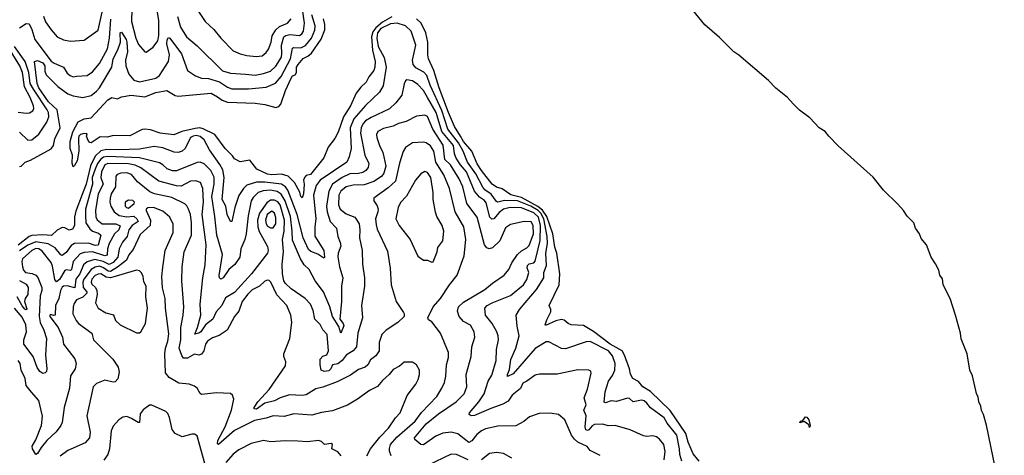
# Model space of a CAD drawing. Extents: x 1443846 to 1577407, y 839182 to 927291.
# Tile 534 of 535: x 1569367 to 1576507, y 903948 to 907109. Entities that reach past the tile are written whole.
import ezdxf

# ---------------------------------------------------------------- set-up
doc = ezdxf.new("R2010")
doc.units = 0

msp = doc.modelspace()

# ---------------------------------------------------------------- linework, layer by layer
at = {"layer": '0CON20XD'}
for points in [[(1569538.9, 907135), (1569555, 907092.9), (1569595.3, 907035.3), (1569637.5, 906985), (1569685, 906963.3), (1569735.5, 906954.5), (1569835, 906960.8), (1569935, 907034.3), (1569969.4, 907185)], [(1570179.6, 907185), (1570178.6, 907095), (1570208.4, 906975), (1570229.5, 906929.5), (1570275, 906876.2), (1570285, 906873.8), (1570335, 906910), (1570368.9, 906955), (1570376.7, 906995), (1570375.5, 907104.5), (1570366, 907165)], [(1570512, 907132), (1570533.1, 907055), (1570575.5, 906985), (1570655, 906918.6), (1570837.7, 906737.7), (1570895, 906721.6), (1571005, 906712.8), (1571075, 906707.8), (1571135, 906717.6), (1571185, 906734.7), (1571225, 906771.2), (1571265, 906837.1), (1571269, 906865), (1571264.5, 906925), (1571283.2, 906985), (1571298.1, 906995), (1571325, 907000.6), (1571395, 906994.7), (1571413.2, 907006.8), (1571425.3, 907025), (1571432.3, 907085), (1571417.8, 907185)], [(1570653.2, 907183.2), (1570712.2, 907095), (1570775, 907037.1), (1570824.4, 906975), (1570914.4, 906884.4), (1570965, 906862.3), (1571015, 906850), (1571081.5, 906841.5), (1571125, 906847.3), (1571155, 906870), (1571171.8, 906895), (1571190.3, 906945), (1571198.6, 906991.4), (1571223.9, 907036.1), (1571251.1, 907058.9), (1571308.5, 907085), (1571335.2, 907114.8)], [(1569365, 906042.9), (1569376.7, 906045), (1569405.6, 906074.4), (1569445, 906088.6), (1569595, 906172.2), (1569612.1, 906195), (1569622.3, 906245), (1569661.6, 906325), (1569638.4, 906455), (1569575, 906512.1), (1569505.5, 906615), (1569492.9, 906645), (1569475, 906806.7), (1569495.8, 906814.2), (1569535, 906796.5), (1569548.1, 906775), (1569550.2, 906735), (1569558.2, 906708.2), (1569643.3, 906623.3), (1569715, 906571.9), (1569755, 906557.2), (1569825, 906544.7), (1569885, 906558.7), (1569925, 906590.9), (1569945, 906615.4), (1570034.6, 906765.4), (1570045.1, 906825), (1570079.4, 906890.6), (1570096.9, 906945), (1570096, 907014), (1570105, 907019.2), (1570139.7, 906965), (1570145, 906946.7), (1570149.3, 906875), (1570134.8, 906815), (1570136.7, 906775), (1570158.6, 906715), (1570195, 906669.4), (1570235, 906659.3), (1570355, 906684.8), (1570380.2, 906705), (1570445.7, 906805), (1570453.2, 906855), (1570433.3, 906935), (1570436, 906964), (1570445, 906980.8), (1570455, 906975.6), (1570541, 906861), (1570585, 906741.5), (1570641.8, 906701.8), (1570686.2, 906685), (1570735, 906681.3), (1570815, 906658.5), (1570875, 906620), (1570905, 906607.8), (1571027, 906607), (1571155, 906619.2), (1571221.9, 906648.1), (1571264.1, 906695.9), (1571330.4, 906825), (1571345, 906901.5), (1571355, 906906.3), (1571405, 906905.6), (1571438.9, 906921.1), (1571482, 906975), (1571506.7, 907033.3), (1571509.3, 907065), (1571485.5, 907145)], [(1569365, 907050.8), (1569415, 907082.5), (1569435, 907078.6), (1569455, 907038.6), (1569476.6, 906966.6), (1569595, 906808.8), (1569617.1, 906792.9), (1569684.2, 906764.2), (1569712.1, 906722.1), (1569732.5, 906705), (1569755, 906695.5), (1569780.5, 906700.5), (1569855, 906703.1), (1569895, 906730), (1569945, 906791.5), (1570002.8, 906897.2), (1570017.5, 906975), (1570027.4, 907112.6)], [(1572065, 907130.6), (1571998, 907092), (1571949.3, 907050.7), (1571928.8, 907021.2), (1571917.1, 906985), (1571925, 906888.1), (1571944.8, 906805.2), (1571943.5, 906765), (1571935, 906741.2), (1571898.8, 906695), (1571878.8, 906655), (1571839.7, 906620.3), (1571806.6, 906575), (1571766.3, 906483.7), (1571716, 906405), (1571676.1, 906293.9), (1571651.9, 906248.1), (1571604.5, 906185), (1571573.3, 906106.7), (1571475, 905986.8), (1571445, 905978.5), (1571431.9, 905965), (1571425.6, 905945), (1571430, 905915), (1571425.3, 905845), (1571415, 905816.2), (1571405, 905826.7), (1571397.4, 905857.4), (1571358.8, 905928.8), (1571313.3, 905973.3), (1571265, 905987.8), (1571196, 905984), (1571165, 905989.2), (1571087.5, 906025), (1571035, 906090), (1570965, 906078), (1570925, 906100.6), (1570910, 906120), (1570857.5, 906175), (1570782.8, 906275), (1570698.2, 906318.2), (1570673.3, 906323.3), (1570640, 906319.9), (1570542.5, 906297.5), (1570485, 906273.5), (1570385, 906286.9), (1570315, 906310.4), (1570275, 906315.5), (1570255, 906311.5), (1570165, 906267.1), (1570045, 906268.8), (1570003.6, 906256.4), (1569950.7, 906259.3), (1569885, 906216.7), (1569875, 906217.5), (1569862.3, 906232.3), (1569852.5, 906265), (1569855, 906280), (1569835, 906283.3), (1569807.5, 906275), (1569796.7, 906265), (1569794.2, 906245.8), (1569796.9, 906155), (1569784.2, 906085), (1569765, 906050), (1569755, 906042.5), (1569748.6, 906068.6), (1569748.9, 906125), (1569733.5, 906173.5), (1569733.8, 906225), (1569751.6, 906295), (1569791.8, 906368.2), (1569835, 906389.4), (1569885, 906397.1), (1570005, 906527.1), (1570035, 906544.2), (1570075, 906534.2), (1570105, 906548.8), (1570175, 906561.9), (1570275, 906550), (1570355, 906581.2), (1570435, 906596.2), (1570495, 906560), (1570515, 906554.4), (1570754.5, 906575.5), (1570800.6, 906550.6), (1570834, 906524), (1570875, 906509.8), (1571075, 906503.4), (1571145, 906493.3), (1571225, 906472.9), (1571245, 906478.9), (1571260, 906495), (1571294.6, 906595), (1571335, 906685.6), (1571345, 906701.4), (1571365, 906710), (1571373.1, 906725), (1571374.8, 906765), (1571385.3, 906785), (1571423.1, 906826.9), (1571456.5, 906843.5), (1571483.3, 906866.7), (1571553.2, 906966.8), (1571580.4, 907035), (1571579.8, 907075), (1571570.3, 907115)], [(1574294, 903905), (1574250.6, 903959.4), (1574215, 904043.3), (1574196.6, 904105), (1574083.1, 904273.1), (1573940.8, 904410.8), (1573886.7, 904445), (1573855, 904483.1), (1573814, 904505), (1573796.3, 904536.3), (1573790, 904575), (1573752.9, 904675), (1573734.8, 904705), (1573649.3, 904755), (1573527.3, 904847.3), (1573455, 904888.8), (1573365, 904895.4), (1573344.1, 904904.1), (1573315, 904929.4), (1573295, 904933.3), (1573255, 904924.7), (1573180.8, 904890.8), (1573176.7, 904895), (1573188.6, 904931.4), (1573218.3, 904988.3), (1573218.5, 905005), (1573206.7, 905035), (1573280.3, 905185), (1573284.2, 905265), (1573262.9, 905415), (1573247.6, 905457.6), (1573232.7, 905555), (1573190.6, 905680.6), (1573157.2, 905727.2), (1573125, 905754.2), (1573005, 905819.4), (1572927.7, 905837.7), (1572865, 905881.6), (1572825, 905892.7), (1572794.4, 905914.4), (1572715, 906015.3), (1572685, 906063.6), (1572646.8, 906155), (1572585, 906225.2), (1572562.7, 906265), (1572521.2, 906335), (1572475.7, 906435), (1572407.7, 906615), (1572370.7, 906740.7), (1572331.8, 906825), (1572325.9, 906855), (1572327.8, 906945), (1572313, 907015), (1572278.1, 907085), (1572245, 907115.6)], [(1576507.2, 903545), (1576376.9, 904166.9), (1576355.7, 904245), (1576342.4, 904272.4), (1576337.7, 904305), (1576323.5, 904335), (1576318.5, 904368.5), (1576305, 904396.4), (1576276.6, 904525), (1576258.2, 904565), (1576237.7, 904685), (1576195, 904793.6), (1576190.7, 904835), (1576152.9, 904965), (1576115.5, 905085.5), (1576065, 905185.4), (1576058.1, 905228.1), (1576040, 905255), (1576031.5, 905291.5), (1576008.4, 905338.4), (1575975.7, 905385), (1575943.8, 905475), (1575905, 905520.6), (1575891.1, 905555), (1575863.7, 905595), (1575850.9, 905635), (1575803.6, 905683.6), (1575776.3, 905725), (1575735, 905771), (1575631.9, 905871.9), (1575556.4, 905966.4), (1575302.9, 906192.9), (1575234, 906264), (1575208.9, 906298.9), (1575165, 906325.2), (1575097.4, 906397.4), (1575023.1, 906453.1), (1574975, 906497.8), (1574935.5, 906545.5), (1574851.4, 906611.4), (1574797.1, 906667.1), (1574581.5, 906851.5), (1574545, 906876.5), (1574441.1, 906981.1), (1574335, 907072.1), (1574248.9, 907178.9)], [(1574169.5, 903905), (1574153.8, 903953.8), (1574152.2, 903995), (1574133.2, 904095), (1574061.8, 904181.8), (1574039.4, 904219.4), (1573941.1, 904291.1), (1573913.8, 904325), (1573895, 904343.5), (1573877.2, 904347.2), (1573815, 904335.4), (1573788.9, 904358.9), (1573775, 904362.6), (1573695, 904337.3), (1573655, 904343.5), (1573615, 904329.2), (1573605, 904332.2), (1573611.7, 904408.3), (1573635.9, 904485), (1573665, 904526.4), (1573683.1, 904565), (1573685.8, 904615), (1573665, 904670), (1573636.5, 904705), (1573505, 904773.9), (1573475, 904772.3), (1573325, 904719.6), (1573295, 904723.2), (1573205, 904771.5), (1573185, 904771.8), (1573105, 904721.8), (1572945, 904539.7), (1572905, 904519.2), (1572904.2, 904535), (1572920, 904570), (1572927.4, 904642.6), (1572964.6, 904725), (1572988, 904815), (1572974.5, 904885), (1572968.1, 904965), (1572991.9, 905005), (1573115, 905151.8), (1573168.9, 905235), (1573167.3, 905275), (1573186.9, 905325), (1573183.3, 905415), (1573193.6, 905485), (1573191.9, 905535), (1573167.7, 905665), (1573146.6, 905705), (1573127.5, 905725), (1573073.9, 905755), (1572977.9, 905795), (1572882.5, 905797.5), (1572834.4, 905784.4), (1572825, 905788.9), (1572785, 905842.9), (1572739.5, 905875), (1572725, 905892.9), (1572675, 905990), (1572615.1, 906075.1), (1572582.6, 906155), (1572549.8, 906215), (1572470.8, 906315), (1572429.2, 906449.2), (1572344.1, 906634.1), (1572319, 906705), (1572297.7, 906727.7), (1572240.8, 906760.8), (1572220, 906785), (1572214.7, 906815), (1572238.8, 906925), (1572205.6, 907025.6), (1572164.3, 907065), (1572105, 907084.8), (1572055, 907078.5), (1571985, 907046.1), (1571962.7, 907015), (1571956.4, 906975), (1571966.1, 906915), (1572010.2, 906835), (1572024.2, 906765.8), (1572001.8, 906628.2), (1571976.1, 906583.9), (1571874.5, 906485.5), (1571790.6, 906389.4), (1571764.2, 906325), (1571769.7, 906175), (1571755.4, 906115), (1571738.2, 906075), (1571546.6, 905943.4), (1571515.7, 905905), (1571497.1, 905835), (1571515.6, 905665), (1571506.7, 905605)], [(1569355, 906437.8), (1569415, 906430.4), (1569436.9, 906433.1), (1569462.3, 906447.7), (1569470.4, 906465), (1569467.4, 906485), (1569443.4, 906545), (1569402.3, 906622.3), (1569386.3, 906725), (1569369.1, 906775), (1569286.5, 906906.5)], [(1569365, 906292.3), (1569425, 906234.2), (1569455, 906237.5), (1569505, 906279.1), (1569563.7, 906365), (1569578.9, 906405), (1569575.6, 906435), (1569566.4, 906455), (1569465.8, 906605), (1569443.6, 906645), (1569432.1, 906725), (1569405.4, 906805), (1569330.2, 906915)], [(1574039.4, 903915), (1574046.7, 903975), (1574037.9, 904025), (1574007.3, 904065), (1573985, 904080.8), (1573955, 904088.4), (1573915, 904084.7), (1573890.9, 904089.1), (1573795, 904132.9), (1573685, 904164.2), (1573635, 904160.9), (1573595, 904172.7), (1573535, 904171.8), (1573518.4, 904161.6), (1573495, 904132.3), (1573485, 904128.8), (1573473.3, 904133.3), (1573468.4, 904155), (1573473.7, 904235), (1573457.1, 904275), (1573475.4, 904315), (1573461.5, 904365), (1573485, 904426.7), (1573510.8, 904545), (1573508.1, 904558.1), (1573495, 904565.8), (1573415, 904569.1), (1573265, 904535.6), (1573136.8, 904536.8), (1573105, 904528.5), (1573045, 904485.5), (1573015, 904471.5), (1572998, 904432), (1572938.1, 904385), (1572908.8, 904341.2), (1572870.6, 904319.4), (1572782.9, 904287.1), (1572665, 904236.9), (1572640, 904235), (1572627.5, 904245), (1572629.6, 904255), (1572697.5, 904335), (1572734.2, 904395), (1572764.8, 904485.2), (1572789.7, 904530.3), (1572821.8, 904635), (1572825.3, 904715), (1572839.6, 904785), (1572837.1, 904815), (1572826.9, 904845), (1572792.3, 904905), (1572744.5, 904965), (1572740, 905015), (1572758.1, 905035), (1572792.5, 905055), (1572925, 905108.6), (1573021.5, 905185), (1573045, 905223.1), (1573060.3, 905275), (1573047.7, 905307.7), (1573048.8, 905325), (1573062.1, 905337.9), (1573094.4, 905345.6), (1573104.4, 905355.6), (1573126.1, 905445), (1573142.4, 905507.6), (1573143.3, 905615), (1573128.8, 905675), (1573095, 905708.3), (1573005, 905743.9), (1572924.8, 905745.2), (1572875, 905734.7), (1572845, 905710.2), (1572805, 905663.8), (1572791.5, 905661.5), (1572776, 905676), (1572749.9, 905779.9), (1572736.6, 905796.6), (1572700.7, 905820.7), (1572665.9, 905865.9), (1572606.7, 906005), (1572563.3, 906055), (1572531.7, 906105), (1572520, 906135), (1572513.4, 906195), (1572429, 906299), (1572386.5, 906436.5), (1572325, 906544.6), (1572295, 906596), (1572255, 906638.8), (1572215, 906664.5), (1572175, 906672.5), (1572164.6, 906665.4), (1572155.4, 906644.6), (1572137.6, 906562.4), (1572095.2, 906504.8), (1572048.8, 906461.2), (1571915, 906399.3), (1571875.5, 906374.5), (1571857.1, 906355), (1571842.9, 906325), (1571839.4, 906285), (1571868.9, 906125), (1571898.2, 906065), (1571893.7, 906036.4), (1571877.1, 906015), (1571855, 906000.2), (1571825, 905992), (1571760.5, 905989.5), (1571705.1, 905964.9), (1571634.7, 905915), (1571608, 905865), (1571592.8, 905755), (1571595.7, 905715), (1571619.6, 905645), (1571665, 905595.5), (1571673.1, 905535), (1571692, 905492), (1571695.9, 905465), (1571675.4, 905415), (1571675, 905387.5), (1571686.8, 905315), (1571710.8, 905235), (1571701.2, 905175), (1571700.3, 905065), (1571689.1, 904935), (1571712.2, 904905), (1571716.6, 904886.6), (1571695, 904834.5), (1571681.9, 904881.9), (1571635, 904955.5), (1571617, 905025), (1571570.6, 905135), (1571509.7, 905215), (1571465, 905297.1), (1571429.2, 905329.2), (1571403, 905373), (1571345, 905509.4), (1571343.8, 905573.8), (1571331.9, 905681.9), (1571292.6, 905795), (1571262.4, 905842.4), (1571235, 905862), (1571186.9, 905873.1), (1571132.8, 905867.2), (1571095.8, 905854.2), (1571060.3, 905819.7), (1571045.7, 905794.3), (1571023.5, 905686.5), (1571010.4, 905555), (1571000.4, 905515), (1570970.8, 905445), (1570962.9, 905385), (1570927.2, 905332.8), (1570883.9, 905296.1), (1570841.8, 905235), (1570825, 905226.5), (1570815.9, 905235.9), (1570813.8, 905253.8), (1570838.6, 905405), (1570796.9, 905545), (1570781.3, 905681.3), (1570761.3, 905825), (1570777.7, 905915), (1570776.1, 905966.1), (1570753.7, 906015), (1570705, 906063.8), (1570675, 906074.7), (1570655, 906072.2), (1570505, 906013.3), (1570475, 906011.3), (1570437.5, 906027.5), (1570406.1, 906056.1), (1570380.4, 906070.4), (1570235.6, 906105.6), (1570005, 906115.7), (1569975, 906110.3), (1569955, 906096.6), (1569931.9, 906065), (1569913.3, 906025), (1569892.9, 905965), (1569894.8, 905915), (1569843.5, 905735), (1569845.2, 905685), (1569847.1, 905635), (1569875, 905591.6), (1569894.3, 905574.3), (1569939.4, 905559.4), (1569954.8, 905545), (1569936, 905474), (1569915, 905471.4), (1569865, 905486.2), (1569765, 905484.2), (1569740.1, 905469.9), (1569705, 905418.7), (1569675, 905398.8), (1569665, 905402.2), (1569625, 905453.7), (1569573.5, 905483.5), (1569485, 905496.6), (1569425, 905473.8), (1569365, 905432.1)], [(1573575.5, 903945.5), (1573505, 903983.3), (1573482, 904012), (1573415, 904042), (1573390, 904065), (1573369.6, 904095), (1573320, 904205), (1573274.1, 904244.1), (1573215, 904254.2), (1573135, 904252), (1573065, 904225.8), (1573023.8, 904193.8), (1572965, 904160.5), (1572835, 904159.1), (1572745, 904138.8), (1572715, 904124.5), (1572681.4, 904098.6), (1572645, 904053.3), (1572625, 904040.5), (1572545, 904104.6), (1572495, 904116.8), (1572435, 904108), (1572383.8, 904086.2), (1572295, 904022.5), (1572275, 904027.1), (1572232.1, 904062.1), (1572230.4, 904075), (1572315.3, 904175), (1572405, 904248.2), (1572531.5, 904335), (1572590, 904395), (1572608.5, 904445), (1572604.5, 904535), (1572641.5, 904665), (1572646.7, 904735), (1572666.4, 904805), (1572663.8, 904845), (1572635, 904891.8), (1572585, 904920), (1572552.9, 904955), (1572541.8, 904995), (1572548.5, 905025), (1572585, 905058.1), (1572739.4, 905150.6), (1572795, 905197.5), (1572879.4, 905255), (1572913.5, 905295), (1572935.4, 905345), (1572976.4, 905405), (1573005, 905432.7), (1573045, 905453.8), (1573060.8, 905469.2), (1573093.9, 905555), (1573091.1, 905615), (1573075, 905641.1), (1573024.4, 905644.4), (1572925, 905621.8), (1572890.4, 905599.6), (1572850, 905505), (1572795, 905454.2), (1572772.5, 905445), (1572754, 905454), (1572737.5, 905475), (1572685, 905677.1), (1572609.7, 905775), (1572579.6, 905895), (1572554.8, 905955), (1572491.3, 906055), (1572450.4, 906095), (1572437.8, 906197.8), (1572363.7, 906315), (1572325, 906407.1), (1572305, 906415.4), (1572245, 906408.1), (1572170.2, 906369.8), (1572114.7, 906355.3), (1572075, 906335.4), (1572005, 906318.8), (1571965, 906298.1), (1571955.5, 906275), (1571957.1, 906255), (1571975.4, 906195), (1572001.2, 906145), (1572007.2, 906115), (1572021.9, 906045), (1572007.8, 905995), (1571989.7, 905970.3), (1571935, 905934.3), (1571865, 905910), (1571785, 905907.8), (1571735.5, 905895), (1571695.8, 905865), (1571681.6, 905835), (1571678.6, 905765), (1571691.1, 905735), (1571735, 905699.6), (1571797.5, 905675), (1571827.9, 905627.9), (1571833.8, 905585), (1571832.3, 905525), (1571851.2, 905435), (1571853.9, 905335), (1571867.9, 905235), (1571867.1, 905175), (1571845.4, 905035.4), (1571852.5, 904945), (1571820, 904835), (1571809.5, 904735), (1571785.3, 904704.7), (1571761.4, 904691.4), (1571735.6, 904674.4), (1571704.4, 904635.6), (1571675, 904612), (1571635, 904604.6), (1571623.4, 904575), (1571608.5, 904561.5), (1571574.7, 904554.7), (1571553.8, 904565), (1571545.5, 904605), (1571546.2, 904645), (1571565, 904667.4), (1571595, 904678), (1571607.5, 904705), (1571597.5, 904825), (1571565, 904858.9), (1571546.8, 904896.8), (1571506.4, 904935), (1571495, 904998.8), (1571475, 905045.6), (1571436.9, 905085), (1571335, 905155.6), (1571295, 905194.5), (1571283.4, 905215), (1571272.5, 905265), (1571270.4, 905335), (1571279.7, 905425), (1571273.6, 905515), (1571285.8, 905575), (1571286.7, 905655), (1571255, 905764.7), (1571237.9, 905787.9), (1571215, 905798.8), (1571185, 905798.4), (1571160.2, 905779.8), (1571104.8, 905705), (1571092.1, 905655), (1571094.6, 905605), (1571103.2, 905573.2), (1571163.9, 905463.9), (1571168.5, 905435), (1571164.5, 905415), (1571048.5, 905265), (1570925, 905129.4), (1570860.5, 905089.5), (1570831.6, 905035), (1570791, 904989), (1570767.7, 904935), (1570714.3, 904895.7), (1570679.7, 904845), (1570665, 904834.4), (1570637, 904827), (1570657.1, 904875), (1570680.3, 904965), (1570676.2, 905043.8), (1570695.3, 905234.7), (1570711.1, 905328.9), (1570718.2, 905475), (1570689.8, 905695), (1570701, 905785), (1570695.2, 905885), (1570677.7, 905927.7), (1570645, 905939.4), (1570605, 905938.2), (1570538.1, 905901.9), (1570505, 905902.6), (1570375, 905936.5), (1570244.7, 906035), (1570204.6, 906054.6), (1570155, 906064.2), (1570005, 906066.3), (1569984.8, 906055), (1569959.7, 906005), (1569955.6, 905965), (1569972.3, 905915), (1569935, 905844.3), (1569916.5, 905725), (1569918.9, 905678.9), (1569927.8, 905657.8), (1569965, 905627.3), (1570065, 905626.7), (1570095, 905612.5), (1570086.9, 905583.1), (1570054.1, 905555.9), (1570016.6, 905485), (1570003, 905445), (1570000.8, 905399.2), (1569985, 905394.9), (1569895, 905423.8), (1569835, 905420.2), (1569805, 905410.8), (1569755.4, 905354.6), (1569742, 905295), (1569735, 905288.8), (1569705, 905294.3), (1569695, 905289.3), (1569655, 905223.3), (1569635, 905207.1), (1569622.5, 905222.5), (1569605, 905321.2), (1569595, 905347.1), (1569530.1, 905430.1), (1569506.2, 905445), (1569485, 905447.5), (1569454.3, 905435), (1569387.4, 905372.6), (1569383.2, 905355), (1569387.9, 905315), (1569395, 905292.5), (1569409.5, 905275), (1569456.4, 905266.4), (1569485, 905254.4), (1569498.2, 905238.2), (1569527.6, 905165), (1569527.5, 905145), (1569514.2, 905105), (1569507, 904955), (1569515, 904911.1), (1569542.8, 904855), (1569560.7, 904795), (1569554.6, 904675), (1569564.4, 904575), (1569560.6, 904555), (1569552.8, 904547.2), (1569535, 904541.2), (1569512, 904555), (1569494.1, 904585), (1569463.7, 904665), (1569396.7, 904755), (1569396.2, 904785), (1569416.5, 904843.5), (1569410.3, 904895), (1569385, 904949.4), (1569329, 905015)], [(1571506.7, 905605), (1571507.5, 905537.5), (1571572.7, 905435), (1571578.2, 905385), (1571575, 905379.2), (1571565, 905382.2), (1571528.5, 905408.5), (1571477.5, 905427.5), (1571462, 905442), (1571423.3, 905525), (1571378, 905695), (1571312, 905872), (1571295, 905896.1), (1571265, 905915.6), (1571145, 905930.7), (1571085, 905929), (1571015, 905908), (1570990.2, 905885), (1570955, 905834.4), (1570926.7, 905745), (1570905, 905643.8), (1570895, 905643.8), (1570871.6, 905695), (1570861.1, 905755), (1570834.8, 905805), (1570848.5, 905965), (1570839.6, 906019.6), (1570819.2, 906059.2), (1570744.2, 906164.2), (1570705, 906237.9), (1570675, 906261.2), (1570647.6, 906267.6), (1570625, 906264.7), (1570605, 906253.1), (1570566.5, 906173.5), (1570544.8, 906155.2), (1570515, 906144.7), (1570487.4, 906147.4), (1570405, 906180), (1570342.2, 906187.8), (1570235, 906170.6), (1570085, 906164.5), (1569997.6, 906167.6), (1569955, 906157), (1569915, 906118), (1569880.2, 906049.8), (1569849.9, 905915), (1569818.8, 905841.2), (1569775, 905718.9), (1569764.8, 905675), (1569763.8, 905615), (1569751, 905589), (1569725, 905581.7), (1569695, 905598.4), (1569675, 905602.1), (1569637.8, 905582.2), (1569596.6, 905543.4), (1569535, 905547.9), (1569455, 905542.4), (1569435, 905535.4), (1569355, 905473.5)], [(1572060.6, 903945), (1572048.2, 903978.2), (1572047.5, 903997.5), (1572056.6, 904025), (1572101.8, 904078.2), (1572235, 904195.9), (1572281.7, 904258.3), (1572392.9, 904375), (1572429.3, 904435), (1572447.6, 904475), (1572457.1, 904522.9), (1572460.9, 904605), (1572476.4, 904656.4), (1572477.5, 904695), (1572418.9, 904835), (1572355.6, 904915.6), (1572330.5, 904930.5), (1572325.8, 904945), (1572364.5, 905025), (1572418.8, 905085), (1572484.5, 905185), (1572540.4, 905255), (1572590.4, 905395), (1572602.2, 905515), (1572587.3, 905605), (1572525.8, 905715.8), (1572483.2, 905885), (1572443.5, 905983.5), (1572385.2, 906075), (1572369.2, 906155), (1572345, 906194.6), (1572315.8, 906215), (1572295, 906220.4), (1572215, 906215.6), (1572165, 906180.8), (1572148.1, 906151.9), (1572121.2, 906068.8), (1572092.7, 905937.3), (1572040.2, 905889.8), (1571934.4, 905815), (1571934.4, 905795), (1571958.4, 905758.4), (1571965.4, 905735), (1571964.7, 905715), (1571946.4, 905665), (1571951.3, 905621.3), (1571960, 905590), (1572035, 905430), (1572053.6, 905305), (1572059.6, 905185), (1572096, 905065), (1572151.2, 904985), (1572156.2, 904975), (1572153.9, 904956.1), (1572108.3, 904911.7), (1572025, 904855.8), (1571994.2, 904825), (1571973.8, 904766.2), (1571973.2, 904705), (1571949.9, 904670.1), (1571910.1, 904639.9), (1571890.9, 904605), (1571873.1, 904586.9), (1571825, 904570.4), (1571765, 904529.6), (1571668.7, 904481.3), (1571565, 904441.3), (1571515, 904428.9), (1571445, 904387.1), (1571415, 904380.7), (1571324.3, 904385.7), (1571255.8, 904364.2), (1571215.9, 904344.1), (1571144.9, 904325.1), (1571085, 904282.5), (1571066.7, 904285), (1571067.5, 904295), (1571093.6, 904336.4), (1571176.2, 904425), (1571294.1, 904595.9), (1571296, 904625), (1571281.2, 904665), (1571282, 904685), (1571326.9, 904795), (1571341.5, 904915), (1571332.1, 904965), (1571304.1, 905034.1), (1571232.2, 905112.2), (1571188.7, 905205), (1571175, 905216.9), (1571165, 905219.1), (1571145, 905210.5), (1571105.5, 905175), (1571052.5, 905147.5), (1571022, 905118), (1570981.4, 905065), (1570955.6, 904994.4), (1570925.4, 904955), (1570871.1, 904855), (1570812.6, 904817.4), (1570765, 904799.1), (1570728.1, 904775), (1570715.4, 904755), (1570702.1, 904705), (1570685, 904681.9), (1570665, 904673.6), (1570635, 904680.5), (1570616.8, 904673.2), (1570585, 904652.2), (1570555, 904652.9), (1570542, 904672), (1570524.1, 904725), (1570534.8, 904785), (1570535.3, 904875), (1570552.7, 904965), (1570556.8, 905025), (1570543.9, 905215), (1570545.4, 905315), (1570560, 905425), (1570612.9, 905545), (1570612.5, 905635), (1570604.8, 905694.8), (1570591.8, 905735), (1570579.2, 905759.2), (1570563.4, 905773.4), (1570469.7, 905819.7), (1570345, 905846), (1570310.7, 905860.7), (1570222.2, 905932.2), (1570176.7, 905986.7), (1570145, 905997.5), (1570101.2, 905995), (1570074.3, 905985.7), (1570065, 905973.8), (1570061.8, 905895), (1570030.3, 905845), (1570022.1, 905815), (1570020.3, 905785), (1570026.8, 905755), (1570053.1, 905715), (1570088.6, 905688.6), (1570142.7, 905677.3), (1570195, 905684.3), (1570216.6, 905665), (1570225.3, 905645), (1570183.6, 905616.4), (1570158.1, 905585), (1570146.8, 905535), (1570112.1, 905495), (1570088, 905445), (1570078.5, 905385), (1570045, 905347.8), (1570015, 905332.1), (1569971.2, 905355), (1569911.8, 905368.2), (1569857.3, 905352.7), (1569830.5, 905329.5), (1569802.4, 905265), (1569775, 905225.3), (1569766.8, 905163.2), (1569711.3, 905178.7), (1569685, 905175.2), (1569675, 905167.6), (1569663, 905145), (1569650.2, 905085), (1569627, 905035), (1569625, 904963.8), (1569612.4, 904962.4), (1569590.3, 904969.7), (1569584.6, 904965.4), (1569585, 904954.2), (1569646.3, 904876.3), (1569676.7, 904805), (1569684.6, 904755), (1569766.8, 904646.8), (1569775.5, 904615), (1569769.5, 904575), (1569735.4, 904524.6), (1569728.8, 904435), (1569689.2, 904295), (1569674, 904186), (1569666, 904164), (1569632.1, 904117.9), (1569564.8, 904055.2), (1569522.1, 904005), (1569495, 903960), (1569482.9, 903952.9), (1569459.1, 903995), (1569456.4, 904015), (1569485, 904060), (1569525, 904162.9), (1569531.7, 904231.7), (1569504.6, 904344.6), (1569451.5, 904405)], [(1572355, 905350), (1572365, 905352.5), (1572394.2, 905425), (1572399.2, 905455), (1572434.4, 905505), (1572443.1, 905575), (1572430.4, 905615), (1572391.7, 905681.7), (1572381.2, 905711.2), (1572364.6, 905805.4), (1572364.5, 905855), (1572347.7, 905965), (1572325, 906000), (1572305, 906008.6), (1572275, 905990.8), (1572236.2, 905943.8), (1572172.7, 905827.3), (1572128.3, 905781.7), (1572111.8, 905745), (1572095.6, 905665), (1572118.9, 905615), (1572198.6, 905515), (1572255, 905393.8), (1572295, 905363.3), (1572325, 905363.8), (1572355, 905350)], [(1570155, 905741.9), (1570198.1, 905775), (1570199.4, 905785), (1570187.6, 905797.6), (1570155, 905800.3), (1570130.8, 905785), (1570131.4, 905755), (1570140.5, 905745), (1570155, 905741.9)], [(1571885.4, 903945), (1571909.7, 903995), (1571979.5, 904080.5), (1572042.3, 904145), (1572091.3, 904218.7), (1572125.6, 904255), (1572177.2, 904382.8), (1572240, 904465), (1572256.7, 904496.7), (1572265.8, 904534.2), (1572265.8, 904565), (1572243.8, 904605), (1572215, 904624), (1572155, 904623.8), (1572121.2, 904595), (1572075, 904570), (1572046.9, 904533.1), (1571998.8, 904491.2), (1571961.9, 904448.1), (1571902.6, 904417.4), (1571817.5, 904355), (1571745, 904311.1), (1571635, 904270.6), (1571555, 904257.8), (1571485, 904237.9), (1571355, 904249.5), (1571285, 904228.7), (1571205, 904235.3), (1571153.9, 904216.1), (1571069.9, 904200.1), (1570925, 904128.1), (1570808.8, 904025), (1570800.9, 904030.9), (1570803.8, 904055), (1570857.3, 904155), (1570903.8, 904275), (1570920, 904355), (1570911.2, 904385), (1570895, 904395.8), (1570795, 904402), (1570685, 904389.2), (1570675, 904396.2), (1570654.6, 904434.6), (1570635, 904450), (1570595, 904464.5), (1570520.5, 904470.5), (1570451.5, 904511.5), (1570425, 904546.7), (1570419.2, 904685), (1570424, 904725), (1570442.2, 904775), (1570448.1, 904828.1), (1570423.6, 905015), (1570421.5, 905085), (1570403.1, 905163.1), (1570398, 905245), (1570403.8, 905313.8), (1570422.2, 905435), (1570479.6, 905565), (1570480.4, 905625), (1570455, 905675.6), (1570405, 905719.6), (1570336.7, 905745), (1570296.7, 905743.3), (1570283.8, 905735), (1570282.9, 905725), (1570314.3, 905655), (1570313.3, 905615), (1570240.2, 905549.8), (1570188.7, 905441.3), (1570157.7, 905402.3), (1570142.3, 905365), (1570076.7, 905313.3), (1570025, 905281.7), (1570007.8, 905285), (1569975, 905309.2), (1569945, 905319.2), (1569915, 905313.7), (1569884.2, 905295.8), (1569832, 905225), (1569824.6, 905205), (1569827.4, 905165), (1569853, 905135), (1569854.8, 905125), (1569825, 905095.6), (1569779.4, 905075), (1569761.5, 905048.5), (1569754.5, 905025), (1569752.7, 904975), (1569776.7, 904925), (1569794.3, 904905), (1569889.4, 904835), (1569903.1, 904785), (1570042.2, 904645), (1570082, 904588), (1570089.1, 904550.9), (1570077.6, 904502.4), (1570059.7, 904480.3), (1570045, 904477.5), (1569985, 904492), (1569925, 904468.5), (1569899.5, 904445), (1569853.1, 904235), (1569877.1, 904115), (1569872.2, 904075), (1569842.1, 904037.9), (1569717, 903983), (1569659.6, 903940.4)], [(1571205, 905597.9), (1571223.4, 905626.6), (1571225.2, 905674.8), (1571215, 905706.2), (1571195, 905719.5), (1571162.1, 905695), (1571148.7, 905655), (1571155, 905626.9), (1571165, 905611.8), (1571185, 905598.2), (1571205, 905597.9)], [(1570235, 904836.2), (1570245, 904843.3), (1570280, 904905), (1570294.6, 905015), (1570281.7, 905098.3), (1570284, 905175), (1570267.9, 905207.9), (1570263.5, 905245), (1570251.1, 905271.1), (1570235.5, 905285.5), (1570215, 905291.8), (1570025, 905236.2), (1569995, 905239.4), (1569955, 905263.8), (1569935, 905263.2), (1569915, 905252.4), (1569889.5, 905225), (1569884.3, 905205), (1569890.6, 905190.6), (1569916.2, 905166.2), (1569925.6, 905145), (1569928.1, 905115), (1569917.7, 905055), (1569936.1, 905016.1), (1569991.5, 904981.5), (1570046.1, 904966.1), (1570060.6, 904925), (1570094.6, 904894.6), (1570215, 904836.2), (1570235, 904836.2)], [(1569365.9, 905215.9), (1569415, 905188.6), (1569428, 905165), (1569426.4, 905115), (1569406.9, 905085), (1569401.9, 905065), (1569418.3, 905011.7), (1569415, 905004.4), (1569405, 905009.4), (1569385, 905033.1), (1569348.5, 905098.5)], [(1569451.5, 904405), (1569414.7, 904455), (1569407.1, 904505), (1569378.2, 904565), (1569370.8, 904615), (1569355.8, 904635.8)], [(1570724.7, 903834.8), (1570655, 904090), (1570635, 904101.2), (1570615, 904102), (1570545, 904081.4), (1570495.5, 904105.5), (1570473.1, 904135), (1570453, 904223), (1570440.7, 904250.7), (1570426.2, 904265), (1570325, 904311.4), (1570307.3, 904312.7), (1570262.8, 904277.2), (1570240.2, 904249.8), (1570236.7, 904185), (1570225, 904185.7), (1570177.3, 904215), (1570145, 904228.4), (1570115.3, 904224.7), (1570084.7, 904205.3), (1570045, 904160), (1570030, 904125), (1570018.5, 903995), (1570005.3, 903954.7), (1569976.8, 903913.2)], [(1575095, 904150), (1575089.5, 904169.5), (1575055, 904194.2), (1575023.9, 904183.9), (1575030, 904195), (1575045, 904200), (1575065, 904227.5), (1575075, 904223.8), (1575089.2, 904205), (1575100, 904165), (1575095, 904150)], [(1571697.9, 903945), (1571675, 903972.7), (1571631.4, 903995), (1571636.2, 904025), (1571625, 904033.8), (1571576.9, 904026.9), (1571555, 904048.1), (1571535, 904055.6), (1571455, 904046.5), (1571385, 904050), (1571295, 904052.9), (1571185.5, 904045.5), (1571135, 904054.4), (1571046.2, 904033.8), (1570955, 903986.4), (1570914.4, 903955), (1570861.5, 903895)], [(1572618.1, 903915), (1572535, 903954.5), (1572495, 903956.5), (1572325, 903872.7)], [(1572935, 903927.1), (1572875, 903960), (1572825, 903968.1), (1572775, 903960.6), (1572716.7, 903915)]]:
    msp.add_lwpolyline(points, dxfattribs=at)

doc.saveas('drawing.dxf')
